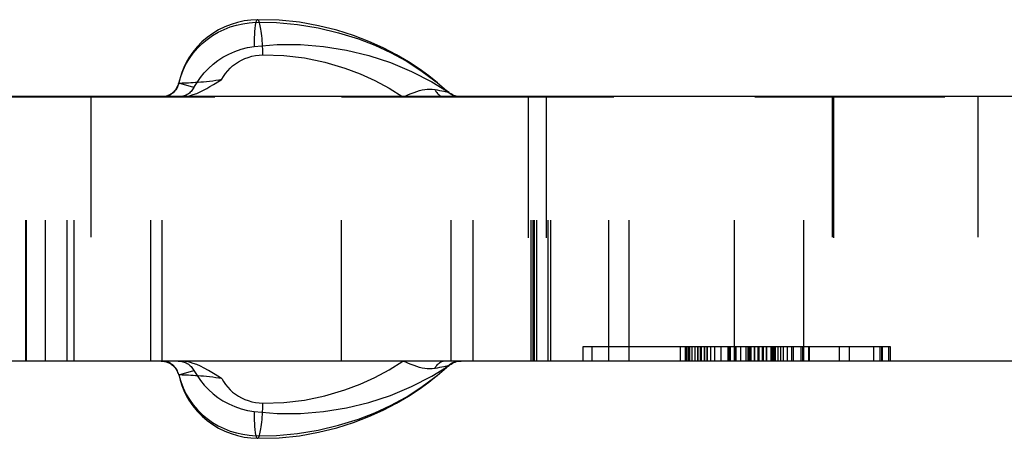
# Model space of a CAD drawing. Header units: inches. Extents: x 3 to 289, y 4 to 291.
# Tile 577 of 634: x 188.992 to 189.691, y 138.884 to 139.181. Entities that reach past the tile are written whole.
import ezdxf

# ---------------------------------------------------------------- set-up
doc = ezdxf.new("R2010")
doc.units = ezdxf.units.IN
doc.header["$LTSCALE"] = 0.5
doc.header["$MEASUREMENT"] = 0
doc.linetypes.add('HIDDEN', pattern=[0.225, 0.15, -0.075])
doc.layers.add('DBU', color=7, linetype='Continuous')

msp = doc.modelspace()

# ---------------------------------------------------------------- linework, layer by layer
at = {"layer": 'DBU', "color": 30, "linetype": 'Continuous'}
for p, q in [((189.1417, 139.17814), (189.13719, 139.17637)), ((189.14108, 139.17628), (189.1455, 139.17763)), ((189.14632, 139.17954), (189.1417, 139.17814)), ((189.1455, 139.17763), (189.15001, 139.17863)), ((189.15104, 139.18056), (189.14632, 139.17954)), ((189.15001, 139.17863), (189.15457, 139.17928)), ((189.1558, 139.18119), (189.15104, 139.18056)), ((189.15457, 139.17928), (189.15916, 139.17959)), ((189.16058, 139.18144), (189.1558, 139.18119)), ((189.17579, 139.18106), (189.16058, 139.18144)), ((189.19025, 139.17959), (189.17579, 139.18106)), ((189.2039, 139.17719), (189.19025, 139.17959)), ((189.12867, 139.17171), (189.12472, 139.16886)), ((189.12857, 139.17019), (189.13258, 139.17255)), ((189.13284, 139.17422), (189.12867, 139.17171)), ((189.13258, 139.17255), (189.13676, 139.17458)), ((189.13719, 139.17637), (189.13284, 139.17422)), ((189.13676, 139.17458), (189.14108, 139.17628)), ((189.21669, 139.17403), (189.2039, 139.17719)), ((189.22861, 139.17026), (189.21669, 139.17403)), ((189.12103, 139.16569), (189.11762, 139.1622)), ((189.11785, 139.16121), (189.12118, 139.1645)), ((189.12472, 139.16886), (189.12103, 139.16569)), ((189.12118, 139.1645), (189.12476, 139.1675)), ((189.12476, 139.1675), (189.12857, 139.17019)), ((189.15803, 139.16242), (189.17445, 139.16377)), ((189.17445, 139.16377), (189.19092, 139.1638)), ((189.19092, 139.1638), (189.20734, 139.16251)), ((189.23965, 139.16601), (189.22861, 139.17026)), ((189.24982, 139.16141), (189.23965, 139.16601)), ((189.11452, 139.15844), (189.11176, 139.15441)), ((189.11206, 139.15382), (189.1148, 139.15765)), ((189.11762, 139.1622), (189.11452, 139.15844)), ((189.1148, 139.15765), (189.11785, 139.16121)), ((189.13585, 139.15477), (189.14, 139.15703)), ((189.14, 139.15703), (189.14432, 139.15894)), ((189.14432, 139.15894), (189.14879, 139.16049)), ((189.14879, 139.16049), (189.15337, 139.16165)), ((189.15337, 139.16165), (189.15803, 139.16242)), ((189.20734, 139.16251), (189.2236, 139.15991)), ((189.2236, 139.15991), (189.2396, 139.15601)), ((189.25913, 139.15657), (189.24982, 139.16141)), ((189.26761, 139.15159), (189.25913, 139.15657)), ((189.10759, 139.14551), (189.10965, 139.14977)), ((189.10981, 139.15103), (189.1081, 139.14751)), ((189.10965, 139.14977), (189.11206, 139.15382)), ((189.11176, 139.15441), (189.10981, 139.15103)), ((189.12565, 139.14692), (189.12885, 139.14979)), ((189.12885, 139.14979), (189.13225, 139.15241)), ((189.13225, 139.15241), (189.13585, 139.15477)), ((189.2396, 139.15601), (189.25497, 139.15095)), ((189.25497, 139.15095), (189.26989, 139.14469)), ((189.27528, 139.14655), (189.26761, 139.15159)), ((189.10664, 139.14388), (189.10544, 139.14016)), ((189.1059, 139.14108), (189.10759, 139.14551)), ((189.1081, 139.14751), (189.10664, 139.14388)), ((189.11996, 139.14048), (189.12268, 139.14381)), ((189.12268, 139.14381), (189.12565, 139.14692)), ((189.26989, 139.14469), (189.28428, 139.13728)), ((189.28218, 139.14156), (189.27528, 139.14655)), ((189.10405, 139.13559), (189.10376, 139.13474)), ((189.10427, 139.13646), (189.10405, 139.13559)), ((189.10428, 139.13646), (189.10427, 139.13646)), ((189.10439, 139.13648), (189.10428, 139.13646)), ((189.1046, 139.1365), (189.10439, 139.13648)), ((189.10544, 139.14016), (189.1045, 139.13635)), ((189.1046, 139.1365), (189.1059, 139.14108)), ((189.11531, 139.13325), (189.11749, 139.13696)), ((189.11749, 139.13696), (189.11996, 139.14048)), ((189.2869, 139.13785), (189.28218, 139.14156)), ((189.28428, 139.13728), (189.2948, 139.1309)), ((189.28834, 139.13667), (189.2869, 139.13785)), ((189.28816, 139.13682), (189.29312, 139.13259)), ((189.0987, 139.12853), (189.09832, 139.1283)), ((189.0991, 139.12879), (189.0987, 139.12853)), ((189.0995, 139.12908), (189.0991, 139.12879)), ((189.09991, 139.12939), (189.0995, 139.12908)), ((189.10032, 139.12974), (189.09991, 139.12939)), ((189.10073, 139.13012), (189.10032, 139.12974)), ((189.10114, 139.13053), (189.10073, 139.13012)), ((189.10164, 139.1311), (189.10114, 139.13053)), ((189.10214, 139.13173), (189.10164, 139.1311)), ((189.1026, 139.13241), (189.10214, 139.13173)), ((189.10303, 139.13314), (189.1026, 139.13241)), ((189.10342, 139.13392), (189.10303, 139.13314)), ((189.10376, 139.13474), (189.10342, 139.13392)), ((189.11134, 139.12886), (189.1106, 139.12839)), ((189.11204, 139.12937), (189.11134, 139.12886)), ((189.11269, 139.12992), (189.11204, 139.12937)), ((189.1133, 139.13051), (189.11269, 139.12992)), ((189.11387, 139.13114), (189.1133, 139.13051)), ((189.11439, 139.1318), (189.11387, 139.13114)), ((189.11487, 139.13251), (189.11439, 139.1318)), ((189.11531, 139.13325), (189.11487, 139.13251)), ((189.29312, 139.13259), (189.29461, 139.13126)), ((189.29649, 139.12979), (189.29458, 139.13128)), ((189.2948, 139.1309), (189.29647, 139.1298)), ((189.29647, 139.1298), (189.29804, 139.12875)), ((189.29896, 139.12819), (189.29804, 139.12875)), ((188.97459, 139.12712), (189.80605, 139.12712)), ((189.09576, 139.12714), (189.09569, 139.12711)), ((189.09609, 139.12725), (189.09576, 139.12714)), ((189.09645, 139.12739), (189.09609, 139.12725)), ((189.09683, 139.12755), (189.09645, 139.12739)), ((189.09724, 139.12773), (189.09683, 139.12755)), ((189.09759, 139.1279), (189.09724, 139.12773)), ((189.09795, 139.12809), (189.09759, 139.1279)), ((189.09832, 139.1283), (189.09795, 139.12809)), ((189.10828, 139.12731), (189.10766, 139.12711)), ((189.10907, 139.12761), (189.10828, 139.12731)), ((189.10985, 139.12797), (189.10907, 139.12761)), ((189.1106, 139.12839), (189.10985, 139.12797)), ((189.29994, 139.1277), (189.29896, 139.12819)), ((189.30095, 139.1273), (189.29994, 139.1277)), ((189.30156, 139.12711), (189.30095, 139.1273)), ((189.80605, 138.93912), (188.97459, 138.93912)), ((189.09213, 138.93912), (189.0925, 138.93911)), ((189.0925, 138.93911), (189.09295, 138.93909)), ((189.09295, 138.93909), (189.09344, 138.93904)), ((189.09344, 138.93904), (189.09395, 138.93897)), ((189.09395, 138.93897), (189.09449, 138.93888)), ((189.09449, 138.93888), (189.09506, 138.93875)), ((189.09506, 138.93875), (189.09565, 138.93859)), ((189.09565, 138.93859), (189.09626, 138.93839)), ((189.09626, 138.93839), (189.09688, 138.93814)), ((189.09688, 138.93814), (189.09752, 138.93785)), ((189.09752, 138.93785), (189.09818, 138.93751)), ((189.09818, 138.93751), (189.09883, 138.93712)), ((189.09883, 138.93712), (189.09949, 138.93666)), ((189.09949, 138.93666), (189.10014, 138.93615)), ((189.10014, 138.93615), (189.10076, 138.93558)), ((189.10076, 138.93558), (189.10136, 138.93496)), ((189.10136, 138.93496), (189.10193, 138.93427)), ((189.10193, 138.93427), (189.10246, 138.93354)), ((189.10246, 138.93354), (189.10294, 138.93276)), ((189.10294, 138.93276), (189.10336, 138.93194)), ((189.10407, 138.93912), (189.10494, 138.93909)), ((189.10494, 138.93909), (189.10579, 138.93901)), ((189.10579, 138.93901), (189.10663, 138.93887)), ((189.10663, 138.93887), (189.10745, 138.93867)), ((189.10745, 138.93867), (189.10826, 138.93842)), ((189.10826, 138.93842), (189.10906, 138.93812)), ((189.10906, 138.93812), (189.10984, 138.93776)), ((189.10984, 138.93776), (189.1106, 138.93734)), ((189.1106, 138.93734), (189.11134, 138.93688)), ((189.11134, 138.93688), (189.11203, 138.93637)), ((189.11203, 138.93637), (189.11269, 138.93583)), ((189.11269, 138.93583), (189.11329, 138.93524)), ((189.11329, 138.93524), (189.11386, 138.93461)), ((189.11386, 138.93461), (189.11439, 138.93394)), ((189.11439, 138.93394), (189.11487, 138.93323)), ((189.11487, 138.93323), (189.11531, 138.93248)), ((189.28428, 138.92846), (189.2948, 138.93484)), ((189.28816, 138.92892), (189.29312, 138.93314)), ((189.29312, 138.93314), (189.29461, 138.93448)), ((189.29458, 138.93445), (189.29649, 138.93595)), ((189.2948, 138.93484), (189.29647, 138.93593)), ((189.29647, 138.93593), (189.29804, 138.93698)), ((189.29804, 138.93698), (189.29892, 138.93752)), ((189.29892, 138.93752), (189.29985, 138.93799)), ((189.29985, 138.93799), (189.30081, 138.93838)), ((189.30081, 138.93838), (189.3018, 138.93869)), ((189.3018, 138.93869), (189.30286, 138.93893)), ((189.30286, 138.93893), (189.30394, 138.93907)), ((189.30394, 138.93907), (189.30502, 138.93912)), ((189.10336, 138.93194), (189.10373, 138.93108)), ((189.10373, 138.93108), (189.10403, 138.93019)), ((189.10403, 138.93019), (189.10427, 138.92927)), ((189.10428, 138.92928), (189.10427, 138.92927)), ((189.10427, 138.92927), (189.10428, 138.92927)), ((189.10438, 138.92928), (189.10428, 138.92928)), ((189.10428, 138.92927), (189.10439, 138.92925)), ((189.10452, 138.92929), (189.10438, 138.92928)), ((189.10439, 138.92925), (189.1046, 138.92923)), ((189.10451, 138.92934), (189.10545, 138.92554)), ((189.11531, 138.93248), (189.11749, 138.92878)), ((189.11749, 138.92878), (189.11996, 138.92525)), ((189.26989, 138.92104), (189.28428, 138.92846)), ((189.28218, 138.92417), (189.28629, 138.92739)), ((189.28629, 138.92739), (189.28834, 138.92907)), ((189.10545, 138.92554), (189.10665, 138.92182)), ((189.10665, 138.92182), (189.10811, 138.91819)), ((189.11996, 138.92525), (189.12268, 138.92192)), ((189.12268, 138.92192), (189.12565, 138.91881)), ((189.12565, 138.91881), (189.12885, 138.91594)), ((189.25497, 138.91478), (189.26989, 138.92104)), ((189.26761, 138.91415), (189.27528, 138.91918)), ((189.27528, 138.91918), (189.28218, 138.92417)), ((189.10811, 138.91819), (189.10982, 138.91468)), ((189.10982, 138.91468), (189.11177, 138.91129)), ((189.12885, 138.91594), (189.13225, 138.91332)), ((189.13225, 138.91332), (189.13585, 138.91096)), ((189.2396, 138.90972), (189.25497, 138.91478)), ((189.25913, 138.90917), (189.26761, 138.91415)), ((189.11177, 138.91129), (189.11454, 138.90727)), ((189.11454, 138.90727), (189.11764, 138.9035)), ((189.13585, 138.91096), (189.14, 138.9087)), ((189.14, 138.9087), (189.14432, 138.90679)), ((189.14432, 138.90679), (189.14879, 138.90525)), ((189.14879, 138.90525), (189.15337, 138.90409)), ((189.20734, 138.90322), (189.2236, 138.90582)), ((189.2236, 138.90582), (189.2396, 138.90972)), ((189.24982, 138.90432), (189.25913, 138.90917)), ((189.11764, 138.9035), (189.12105, 138.90002)), ((189.12105, 138.90002), (189.12474, 138.89684)), ((189.15337, 138.90409), (189.15803, 138.90331)), ((189.15803, 138.90331), (189.17445, 138.90196)), ((189.17445, 138.90196), (189.19092, 138.90193)), ((189.19092, 138.90193), (189.20734, 138.90322)), ((189.22861, 138.89547), (189.23965, 138.89972)), ((189.23965, 138.89972), (189.24982, 138.90432)), ((189.12474, 138.89684), (189.12869, 138.89399)), ((189.12869, 138.89399), (189.13285, 138.89149)), ((189.13285, 138.89149), (189.1372, 138.88935)), ((189.2039, 138.88854), (189.2167, 138.8917)), ((189.2167, 138.8917), (189.22861, 138.89547)), ((189.1372, 138.88935), (189.14171, 138.88758)), ((189.14171, 138.88758), (189.14633, 138.88618)), ((189.14633, 138.88618), (189.15104, 138.88517)), ((189.15104, 138.88517), (189.1558, 138.88454)), ((189.1558, 138.88454), (189.16058, 138.88429)), ((189.16058, 138.88429), (189.17579, 138.88467)), ((189.17579, 138.88467), (189.19025, 138.88614)), ((189.19025, 138.88614), (189.2039, 138.88854))]:
    msp.add_line(p, q, dxfattribs=at)
at = {"layer": 'DBU', "color": 4, "linetype": 'Continuous'}
for p, q in [((189.15941, 139.18029), (189.15916, 139.17959)), ((189.15916, 139.17959), (189.174, 139.17937)), ((189.15968, 139.18082), (189.15941, 139.18029)), ((189.15995, 139.1812), (189.15968, 139.18082)), ((189.16023, 139.18141), (189.15995, 139.1812)), ((189.16052, 139.18145), (189.16023, 139.18141)), ((189.16058, 139.18144), (189.16052, 139.18145)), ((189.174, 139.17937), (189.18879, 139.17806)), ((189.18879, 139.17806), (189.20345, 139.17567)), ((189.20345, 139.17567), (189.21792, 139.17224)), ((189.21792, 139.17224), (189.23212, 139.16777)), ((189.23212, 139.16777), (189.24369, 139.16326)), ((189.24369, 139.16326), (189.25499, 139.15806)), ((189.25499, 139.15806), (189.26594, 139.15214)), ((189.26594, 139.15214), (189.27648, 139.1455)), ((189.27648, 139.1455), (189.28653, 139.13812)), ((189.10427, 139.13646), (189.10428, 139.13645)), ((189.10428, 139.13645), (189.10438, 139.13645)), ((189.1046, 139.1365), (189.10434, 139.13547)), ((189.10438, 139.13645), (189.10452, 139.13645)), ((189.11531, 139.13325), (189.1046, 139.1365)), ((189.28653, 139.13812), (189.28816, 139.13682)), ((189.09945, 139.12877), (189.09856, 139.12821)), ((189.1003, 139.1294), (189.09945, 139.12877)), ((189.10108, 139.1301), (189.1003, 139.1294)), ((189.10181, 139.13087), (189.10108, 139.1301)), ((189.10246, 139.13169), (189.10181, 139.13087)), ((189.10305, 139.13257), (189.10246, 139.13169)), ((189.10356, 139.1335), (189.10305, 139.13257)), ((189.10399, 139.13447), (189.10356, 139.1335)), ((189.10434, 139.13547), (189.10399, 139.13447)), ((189.09665, 139.12733), (189.09596, 139.12711)), ((189.09763, 139.12773), (189.09665, 139.12733)), ((189.09856, 139.12821), (189.09763, 139.12773)), ((189.09359, 138.93907), (189.09254, 138.93912)), ((189.09463, 138.93894), (189.09359, 138.93907)), ((189.09565, 138.93871), (189.09463, 138.93894)), ((189.09665, 138.9384), (189.09565, 138.93871)), ((189.09763, 138.938), (189.09665, 138.9384)), ((189.09856, 138.93752), (189.09763, 138.938)), ((189.09945, 138.93697), (189.09856, 138.93752)), ((189.1003, 138.93633), (189.09945, 138.93697)), ((189.10108, 138.93563), (189.1003, 138.93633)), ((189.10181, 138.93486), (189.10108, 138.93563)), ((189.10246, 138.93404), (189.10181, 138.93486)), ((189.10305, 138.93316), (189.10246, 138.93404)), ((189.10356, 138.93223), (189.10305, 138.93316)), ((189.10399, 138.93126), (189.10356, 138.93223)), ((189.10434, 138.93026), (189.10399, 138.93126)), ((189.1046, 138.92923), (189.10434, 138.93026)), ((189.1046, 138.92923), (189.11531, 138.93248)), ((189.1046, 138.92923), (189.1059, 138.92465)), ((189.27648, 138.92023), (189.28653, 138.92761)), ((189.28653, 138.92761), (189.28816, 138.92892)), ((189.1059, 138.92465), (189.10759, 138.92022)), ((189.10759, 138.92022), (189.10965, 138.91596)), ((189.26594, 138.91359), (189.27648, 138.92023)), ((189.10965, 138.91596), (189.11207, 138.9119)), ((189.11207, 138.9119), (189.11481, 138.90808)), ((189.25499, 138.90768), (189.26594, 138.91359)), ((189.11481, 138.90808), (189.11786, 138.90451)), ((189.2437, 138.90247), (189.25499, 138.90768)), ((189.11786, 138.90451), (189.12119, 138.90122)), ((189.12119, 138.90122), (189.12478, 138.89823)), ((189.12478, 138.89823), (189.12859, 138.89554)), ((189.21792, 138.8935), (189.23212, 138.89797)), ((189.23212, 138.89797), (189.2437, 138.90247)), ((189.12859, 138.89554), (189.13259, 138.89318)), ((189.13259, 138.89318), (189.13677, 138.89114)), ((189.13677, 138.89114), (189.14108, 138.88945)), ((189.20345, 138.89006), (189.21792, 138.8935)), ((189.14108, 138.88945), (189.1455, 138.8881)), ((189.1455, 138.8881), (189.15001, 138.8871)), ((189.15001, 138.8871), (189.15457, 138.88645)), ((189.15457, 138.88645), (189.15916, 138.88614)), ((189.15916, 138.88614), (189.17399, 138.88636)), ((189.15916, 138.88614), (189.15941, 138.88545)), ((189.15941, 138.88545), (189.15968, 138.88491)), ((189.15968, 138.88491), (189.15995, 138.88453)), ((189.15995, 138.88453), (189.16023, 138.88432)), ((189.16023, 138.88432), (189.16052, 138.88428)), ((189.16052, 138.88428), (189.16058, 138.88429)), ((189.17399, 138.88636), (189.18879, 138.88767)), ((189.18879, 138.88767), (189.20345, 138.89006))]:
    msp.add_line(p, q, dxfattribs=at)
at = {"layer": 'DBU', "color": 254, "linetype": 'HIDDEN'}
for p, q in [((189.1608, 139.18133), (189.16058, 139.18144)), ((189.16109, 139.18104), (189.1608, 139.18133)), ((189.16137, 139.18059), (189.16109, 139.18104)), ((189.16165, 139.17997), (189.16137, 139.18059)), ((189.16193, 139.1792), (189.16165, 139.17997)), ((189.16219, 139.17828), (189.16193, 139.1792)), ((189.16245, 139.17721), (189.16219, 139.17828)), ((189.1627, 139.17601), (189.16245, 139.17721)), ((189.16293, 139.17467), (189.1627, 139.17601)), ((189.16315, 139.17322), (189.16293, 139.17467)), ((189.16336, 139.17165), (189.16315, 139.17322)), ((189.16354, 139.16998), (189.16336, 139.17165)), ((189.16371, 139.16822), (189.16354, 139.16998)), ((189.16386, 139.16638), (189.16371, 139.16822)), ((189.16399, 139.16448), (189.16386, 139.16638)), ((189.1641, 139.16252), (189.16399, 139.16448)), ((189.16419, 139.16052), (189.1641, 139.16252)), ((189.16425, 139.1585), (189.16419, 139.16052)), ((189.1643, 139.15646), (189.16425, 139.1585)), ((189.14281, 139.14861), (189.14478, 139.15013)), ((189.14478, 139.15013), (189.14686, 139.1515)), ((189.14686, 139.1515), (189.14905, 139.15272)), ((189.14905, 139.15272), (189.15143, 139.15382)), ((189.15143, 139.15382), (189.1539, 139.15473)), ((189.1539, 139.15473), (189.15644, 139.15546)), ((189.15644, 139.15546), (189.15903, 139.15599)), ((189.15903, 139.15599), (189.16165, 139.15632)), ((189.16165, 139.15632), (189.1643, 139.15646)), ((189.1643, 139.15646), (189.17909, 139.15603)), ((189.17909, 139.15603), (189.19379, 139.15431)), ((189.19379, 139.15431), (189.20829, 139.15133)), ((189.20829, 139.15133), (189.22247, 139.14714)), ((189.13633, 139.14123), (189.13772, 139.14324)), ((189.13772, 139.14324), (189.13928, 139.14515)), ((189.13928, 139.14515), (189.14098, 139.14695)), ((189.14098, 139.14695), (189.14281, 139.14861)), ((189.22247, 139.14714), (189.23331, 139.14303)), ((189.23331, 139.14303), (189.24383, 139.13821)), ((189.10452, 139.13645), (189.10459, 139.13645)), ((189.10459, 139.13645), (189.10489, 139.13645)), ((189.10489, 139.13645), (189.1053, 139.13646)), ((189.1053, 139.13646), (189.10581, 139.13647)), ((189.10581, 139.13647), (189.10642, 139.13649)), ((189.10642, 139.13649), (189.10712, 139.13652)), ((189.10712, 139.13652), (189.10791, 139.13655)), ((189.10791, 139.13655), (189.10879, 139.13658)), ((189.10879, 139.13658), (189.11009, 139.13664)), ((189.11009, 139.13664), (189.11153, 139.13671)), ((189.11153, 139.13671), (189.11309, 139.13679)), ((189.11309, 139.13679), (189.11475, 139.13688)), ((189.11475, 139.13688), (189.11651, 139.13699)), ((189.11651, 139.13699), (189.11835, 139.13711)), ((189.11835, 139.13711), (189.12024, 139.13725)), ((189.12024, 139.13725), (189.12217, 139.13741)), ((189.12217, 139.13741), (189.12412, 139.13759)), ((189.12412, 139.13759), (189.12645, 139.13784)), ((189.12645, 139.13784), (189.12874, 139.13812)), ((189.12874, 139.13812), (189.13096, 139.13842)), ((189.1292, 139.13551), (189.13348, 139.13813)), ((189.13096, 139.13842), (189.13309, 139.13876)), ((189.13309, 139.13876), (189.1351, 139.13912)), ((189.13348, 139.13813), (189.13462, 139.13883)), ((189.13462, 139.13883), (189.13494, 139.13902)), ((189.13494, 139.13902), (189.13504, 139.13908)), ((189.13504, 139.13908), (189.1351, 139.13912)), ((189.1351, 139.13912), (189.13633, 139.14123)), ((189.24383, 139.13821), (189.25397, 139.13274)), ((189.1148, 139.12825), (189.11725, 139.12916)), ((189.11725, 139.12916), (189.11984, 139.13031)), ((189.11984, 139.13031), (189.12257, 139.13168)), ((189.12257, 139.13168), (189.12447, 139.13272)), ((189.12447, 139.13272), (189.12667, 139.134)), ((189.12667, 139.134), (189.1292, 139.13551)), ((189.25397, 139.13274), (189.26367, 139.12662)), ((189.26771, 139.12828), (189.2697, 139.12909)), ((189.2697, 139.12909), (189.27166, 139.12985)), ((189.27166, 139.12985), (189.2736, 139.13053)), ((189.2736, 139.13053), (189.27551, 139.13112)), ((189.27551, 139.13112), (189.27739, 139.1316)), ((189.27739, 139.1316), (189.27925, 139.13195)), ((189.27925, 139.13195), (189.28107, 139.13217)), ((189.28107, 139.13217), (189.28286, 139.13224)), ((189.28286, 139.13224), (189.28462, 139.13215)), ((189.28462, 139.13215), (189.28635, 139.13191)), ((189.28635, 139.13191), (189.28814, 139.13159)), ((189.28635, 139.13191), (189.28677, 139.13112)), ((189.28677, 139.13112), (189.28723, 139.13038)), ((189.28723, 139.13038), (189.28772, 139.1297)), ((189.28772, 139.1297), (189.28825, 139.12907)), ((189.28814, 139.13159), (189.28983, 139.13127)), ((189.28825, 139.12907), (189.28882, 139.12851)), ((189.28983, 139.13127), (189.29141, 139.13097)), ((189.29141, 139.13097), (189.29282, 139.1307)), ((189.29282, 139.1307), (189.29366, 139.13053)), ((189.29366, 139.13053), (189.29439, 139.13038)), ((189.29439, 139.13038), (189.29501, 139.13025)), ((189.29501, 139.13025), (189.29538, 139.13016)), ((189.29538, 139.13016), (189.29567, 139.13009)), ((189.29567, 139.13009), (189.29588, 139.13003)), ((189.29588, 139.13003), (189.29599, 139.12998)), ((188.986, 139.12662), (188.99601, 139.12662)), ((188.99601, 138.93912), (188.99601, 139.12662)), ((188.99601, 139.12662), (189.03023, 139.12662)), ((188.99631, 138.93912), (188.99631, 139.12712)), ((189.00979, 138.93912), (189.00979, 139.12712)), ((189.00979, 138.93912), (189.00979, 139.12662)), ((189.02525, 138.93912), (189.02525, 139.12712)), ((189.02525, 138.93912), (189.02525, 139.12662)), ((189.03023, 138.93912), (189.03023, 139.12662)), ((189.03023, 139.12662), (189.22013, 139.12662)), ((189.04209, 139.12712), (189.04209, 138.93912)), ((189.0846, 138.93912), (189.0846, 139.12712)), ((189.0846, 138.93912), (189.0846, 139.12662)), ((189.09359, 139.12666), (189.09254, 139.12662)), ((189.09277, 138.93912), (189.09277, 139.12712)), ((189.09277, 138.93912), (189.09277, 139.12662)), ((189.09463, 139.1268), (189.09359, 139.12666)), ((189.09428, 139.1267), (189.09424, 139.12667)), ((189.09424, 139.12667), (189.09425, 139.12665)), ((189.09424, 139.12667), (189.09424, 139.12667)), ((189.09425, 139.12665), (189.09433, 139.12664)), ((189.09438, 139.12673), (189.09428, 139.1267)), ((189.09433, 139.12664), (189.09454, 139.12663)), ((189.09454, 139.12677), (189.09438, 139.12673)), ((189.09476, 139.12683), (189.09454, 139.12677)), ((189.09454, 139.12663), (189.09488, 139.12662)), ((189.09565, 139.12702), (189.09463, 139.1268)), ((189.09496, 139.12689), (189.09476, 139.12683)), ((189.09488, 139.12662), (189.09532, 139.12662)), ((189.0952, 139.12696), (189.09496, 139.12689)), ((189.09547, 139.12704), (189.0952, 139.12696)), ((189.09532, 139.12662), (189.09587, 139.12662)), ((189.09569, 139.12711), (189.09547, 139.12704)), ((189.09596, 139.12711), (189.09565, 139.12702)), ((189.09587, 139.12662), (189.09675, 139.12662)), ((189.09675, 139.12662), (189.09773, 139.12662)), ((189.10495, 139.12664), (189.10407, 139.12662)), ((189.1058, 139.12673), (189.10495, 139.12664)), ((189.10561, 139.12662), (189.10735, 139.12668)), ((189.10665, 139.12687), (189.1058, 139.12673)), ((189.10747, 139.12706), (189.10665, 139.12687)), ((189.10735, 139.12668), (189.10915, 139.12688)), ((189.10766, 139.12711), (189.10747, 139.12706)), ((189.10915, 139.12688), (189.11099, 139.1272)), ((189.11099, 139.1272), (189.11287, 139.12766)), ((189.11287, 139.12766), (189.1148, 139.12825)), ((189.22013, 138.93912), (189.22013, 139.12662)), ((189.22013, 139.12662), (189.31362, 139.12662)), ((189.26367, 139.12662), (189.2657, 139.12745)), ((189.2657, 139.12745), (189.26771, 139.12828)), ((189.28882, 139.12851), (189.28941, 139.12802)), ((189.28941, 139.12802), (189.29003, 139.1276)), ((189.29003, 139.1276), (189.29067, 139.12725)), ((189.29067, 139.12725), (189.29133, 139.12697)), ((189.29133, 139.12697), (189.292, 139.12677)), ((189.292, 139.12677), (189.29234, 139.12671)), ((189.29812, 138.93912), (189.29812, 139.12712)), ((189.29812, 138.93912), (189.29812, 139.12662)), ((189.30194, 139.127), (189.30156, 139.12711)), ((189.30296, 139.12679), (189.30194, 139.127)), ((189.30399, 139.12666), (189.30296, 139.12679)), ((189.30502, 139.12662), (189.30399, 139.12666)), ((189.31362, 138.93912), (189.31362, 139.12662)), ((189.31362, 139.12662), (189.54856, 139.12662)), ((189.35269, 139.12712), (189.35269, 138.93912)), ((189.35269, 139.12662), (189.35269, 138.93912)), ((189.35491, 138.93912), (189.35491, 139.12712)), ((189.35491, 138.93912), (189.35491, 139.12662)), ((189.35631, 138.93912), (189.35631, 139.12712)), ((189.35631, 138.93912), (189.35631, 139.12662)), ((189.35709, 138.93912), (189.35709, 139.12712)), ((189.35891, 138.93912), (189.35891, 139.12712)), ((189.35891, 138.93912), (189.35891, 139.12662)), ((189.36551, 139.12662), (189.36551, 138.93912)), ((189.36688, 138.93912), (189.36688, 139.12662)), ((189.36872, 138.93912), (189.36872, 139.12662)), ((189.40996, 138.93912), (189.40996, 139.12662)), ((189.42436, 138.93912), (189.42436, 139.12712)), ((189.4993, 138.93912), (189.4993, 139.12662)), ((189.54856, 138.93912), (189.54856, 139.12662)), ((189.54856, 139.12662), (189.6909, 139.12662)), ((189.56859, 139.12712), (189.56859, 138.93912)), ((189.56959, 139.12662), (189.56959, 138.93912)), ((189.67209, 139.12712), (189.67209, 138.93912)), ((189.39163, 138.94912), (189.39163, 138.93912)), ((189.46449, 138.94912), (189.39163, 138.94912)), ((189.39788, 138.94912), (189.39788, 138.93912)), ((189.46095, 138.93912), (189.46095, 138.94912)), ((189.55215, 138.94912), (189.46449, 138.94912)), ((189.46449, 138.93912), (189.46449, 138.94912)), ((189.46532, 138.93912), (189.46532, 138.94912)), ((189.46659, 138.93912), (189.46659, 138.94912)), ((189.46693, 138.93912), (189.46693, 138.94912)), ((189.46764, 138.93912), (189.46764, 138.94912)), ((189.46918, 138.93912), (189.46918, 138.94912)), ((189.46926, 138.93912), (189.46926, 138.94912)), ((189.47134, 138.93912), (189.47134, 138.94912)), ((189.47322, 138.94912), (189.47322, 138.93912)), ((189.47323, 138.93912), (189.47323, 138.94912)), ((189.47508, 138.93912), (189.47508, 138.94912)), ((189.47542, 138.93912), (189.47542, 138.94912)), ((189.47573, 138.93912), (189.47573, 138.94912)), ((189.47804, 138.93912), (189.47804, 138.94912)), ((189.47814, 138.93912), (189.47814, 138.94912)), ((189.47988, 138.93912), (189.47988, 138.94912)), ((189.47992, 138.94912), (189.47992, 138.93912)), ((189.48247, 138.93912), (189.48247, 138.94912)), ((189.48533, 138.93912), (189.48533, 138.94912)), ((189.48979, 138.93912), (189.48979, 138.94912)), ((189.49467, 138.93912), (189.49467, 138.94912)), ((189.4956, 138.93912), (189.4956, 138.94912)), ((189.49622, 138.93912), (189.49622, 138.94912)), ((189.49648, 138.93912), (189.49648, 138.94912)), ((189.50012, 138.93912), (189.50012, 138.94912)), ((189.50044, 138.93912), (189.50044, 138.94912)), ((189.5037, 138.93912), (189.5037, 138.94912)), ((189.50762, 138.93912), (189.50762, 138.94912)), ((189.50889, 138.93912), (189.50889, 138.94912)), ((189.50927, 138.93912), (189.50927, 138.94912)), ((189.50973, 138.93912), (189.50973, 138.94912)), ((189.51014, 138.93912), (189.51014, 138.94912)), ((189.51041, 138.93912), (189.51041, 138.94912)), ((189.51109, 138.93912), (189.51109, 138.94912)), ((189.51341, 138.93912), (189.51341, 138.94912)), ((189.51371, 138.93912), (189.51371, 138.94912)), ((189.516, 138.93912), (189.516, 138.94912)), ((189.51686, 138.93912), (189.51686, 138.94912)), ((189.51922, 138.93912), (189.51922, 138.94912)), ((189.5195, 138.93912), (189.5195, 138.94912)), ((189.51986, 138.93912), (189.51986, 138.94912)), ((189.52196, 138.93912), (189.52196, 138.94912)), ((189.52222, 138.93912), (189.52222, 138.94912)), ((189.52534, 138.93912), (189.52534, 138.94912)), ((189.52601, 138.93912), (189.52601, 138.94912)), ((189.52685, 138.93912), (189.52685, 138.94912)), ((189.52792, 138.93912), (189.52792, 138.94912)), ((189.52841, 138.93912), (189.52841, 138.94912)), ((189.53035, 138.93912), (189.53035, 138.94912)), ((189.53213, 138.93912), (189.53213, 138.94912)), ((189.53411, 138.93912), (189.53411, 138.94912)), ((189.53688, 138.93912), (189.53688, 138.94912)), ((189.54, 138.93912), (189.54, 138.94912)), ((189.54112, 138.93912), (189.54112, 138.94912)), ((189.54657, 138.93912), (189.54657, 138.94912)), ((189.54775, 138.93912), (189.54775, 138.94912)), ((189.60443, 138.94912), (189.55215, 138.94912)), ((189.55215, 138.93912), (189.55215, 138.94912)), ((189.55248, 138.93912), (189.55248, 138.94912)), ((189.57384, 138.93912), (189.57384, 138.94912)), ((189.58087, 138.93912), (189.58087, 138.94912)), ((189.59819, 138.93912), (189.59819, 138.94912)), ((189.60265, 138.93912), (189.60265, 138.94912)), ((189.60381, 138.93912), (189.60381, 138.94912)), ((189.60443, 138.93912), (189.60443, 138.94912)), ((189.60885, 138.94912), (189.60443, 138.94912)), ((189.61006, 138.94912), (189.60885, 138.94912)), ((189.60885, 138.93912), (189.60885, 138.94912)), ((189.61006, 138.93912), (189.61006, 138.94912)), ((189.10736, 138.93905), (189.10561, 138.93912)), ((189.10916, 138.93885), (189.10736, 138.93905)), ((189.11099, 138.93853), (189.10916, 138.93885)), ((189.11288, 138.93807), (189.11099, 138.93853)), ((189.1148, 138.93748), (189.11288, 138.93807)), ((189.11727, 138.93656), (189.1148, 138.93748)), ((189.11986, 138.93542), (189.11727, 138.93656)), ((189.12257, 138.93406), (189.11986, 138.93542)), ((189.12555, 138.9324), (189.12257, 138.93406)), ((189.24383, 138.92752), (189.25398, 138.933)), ((189.25398, 138.933), (189.26367, 138.93912)), ((189.2657, 138.93829), (189.26367, 138.93912)), ((189.26771, 138.93745), (189.2657, 138.93829)), ((189.2697, 138.93664), (189.26771, 138.93745)), ((189.27166, 138.93588), (189.2697, 138.93664)), ((189.2736, 138.9352), (189.27166, 138.93588)), ((189.27551, 138.93461), (189.2736, 138.9352)), ((189.27739, 138.93413), (189.27551, 138.93461)), ((189.27925, 138.93378), (189.27739, 138.93413)), ((189.28107, 138.93356), (189.27925, 138.93378)), ((189.28286, 138.9335), (189.28107, 138.93356)), ((189.28462, 138.93358), (189.28286, 138.9335)), ((189.28635, 138.93382), (189.28462, 138.93358)), ((189.28635, 138.93382), (189.28677, 138.93461)), ((189.28814, 138.93415), (189.28635, 138.93382)), ((189.28677, 138.93461), (189.28723, 138.93535)), ((189.28723, 138.93535), (189.28772, 138.93603)), ((189.28772, 138.93603), (189.28825, 138.93666)), ((189.28983, 138.93446), (189.28814, 138.93415)), ((189.28825, 138.93666), (189.28882, 138.93722)), ((189.28882, 138.93722), (189.28941, 138.93771)), ((189.28941, 138.93771), (189.29003, 138.93814)), ((189.29141, 138.93476), (189.28983, 138.93446)), ((189.29003, 138.93814), (189.29067, 138.93849)), ((189.29067, 138.93849), (189.29133, 138.93876)), ((189.29133, 138.93876), (189.292, 138.93896)), ((189.29282, 138.93503), (189.29141, 138.93476)), ((189.292, 138.93896), (189.29234, 138.93903)), ((189.29366, 138.9352), (189.29282, 138.93503)), ((189.29439, 138.93535), (189.29366, 138.9352)), ((189.29501, 138.93548), (189.29439, 138.93535)), ((189.29538, 138.93557), (189.29501, 138.93548)), ((189.29567, 138.93565), (189.29538, 138.93557)), ((189.29588, 138.93571), (189.29567, 138.93565)), ((189.29599, 138.93575), (189.29588, 138.93571)), ((189.29804, 138.93698), (189.29599, 138.93575)), ((189.10459, 138.92929), (189.10452, 138.92929)), ((189.10489, 138.92928), (189.10459, 138.92929)), ((189.1053, 138.92927), (189.10489, 138.92928)), ((189.10581, 138.92926), (189.1053, 138.92927)), ((189.10642, 138.92924), (189.10581, 138.92926)), ((189.10712, 138.92921), (189.10642, 138.92924)), ((189.10791, 138.92919), (189.10712, 138.92921)), ((189.10879, 138.92915), (189.10791, 138.92919)), ((189.11009, 138.92909), (189.10879, 138.92915)), ((189.11153, 138.92903), (189.11009, 138.92909)), ((189.11309, 138.92895), (189.11153, 138.92903)), ((189.11475, 138.92885), (189.11309, 138.92895)), ((189.11651, 138.92874), (189.11475, 138.92885)), ((189.11835, 138.92862), (189.11651, 138.92874)), ((189.12024, 138.92848), (189.11835, 138.92862)), ((189.12217, 138.92832), (189.12024, 138.92848)), ((189.12412, 138.92814), (189.12217, 138.92832)), ((189.12645, 138.92789), (189.12412, 138.92814)), ((189.1292, 138.93022), (189.12555, 138.9324)), ((189.12874, 138.92762), (189.12645, 138.92789)), ((189.13096, 138.92731), (189.12874, 138.92762)), ((189.13345, 138.92762), (189.1292, 138.93022)), ((189.13309, 138.92698), (189.13096, 138.92731)), ((189.1351, 138.92662), (189.13309, 138.92698)), ((189.13493, 138.92672), (189.13345, 138.92762)), ((189.1351, 138.92662), (189.13493, 138.92672)), ((189.1351, 138.92662), (189.13633, 138.9245)), ((189.23331, 138.92271), (189.24383, 138.92752)), ((189.13633, 138.9245), (189.13772, 138.92249)), ((189.13772, 138.92249), (189.13928, 138.92058)), ((189.13928, 138.92058), (189.14098, 138.91879)), ((189.14098, 138.91879), (189.14281, 138.91712)), ((189.22247, 138.91859), (189.23331, 138.92271)), ((189.14281, 138.91712), (189.14478, 138.9156)), ((189.14478, 138.9156), (189.14686, 138.91423)), ((189.14686, 138.91423), (189.14905, 138.91301)), ((189.14905, 138.91301), (189.15143, 138.91191)), ((189.15143, 138.91191), (189.1539, 138.911)), ((189.19379, 138.91143), (189.20829, 138.9144)), ((189.20829, 138.9144), (189.22247, 138.91859)), ((189.1539, 138.911), (189.15644, 138.91027)), ((189.15644, 138.91027), (189.15903, 138.90974)), ((189.15903, 138.90974), (189.16165, 138.90941)), ((189.16165, 138.90941), (189.1643, 138.90927)), ((189.1641, 138.90321), (189.16419, 138.90521)), ((189.16419, 138.90521), (189.16425, 138.90723)), ((189.16425, 138.90723), (189.1643, 138.90927)), ((189.1643, 138.90927), (189.17909, 138.9097)), ((189.17909, 138.9097), (189.19379, 138.91143)), ((189.16371, 138.89751), (189.16386, 138.89935)), ((189.16386, 138.89935), (189.16399, 138.90125)), ((189.16399, 138.90125), (189.1641, 138.90321)), ((189.1627, 138.88972), (189.16293, 138.89106)), ((189.16293, 138.89106), (189.16315, 138.89251)), ((189.16315, 138.89251), (189.16336, 138.89408)), ((189.16336, 138.89408), (189.16354, 138.89575)), ((189.16354, 138.89575), (189.16371, 138.89751)), ((189.16058, 138.88429), (189.1608, 138.8844)), ((189.1608, 138.8844), (189.16109, 138.88469)), ((189.16109, 138.88469), (189.16137, 138.88515)), ((189.16137, 138.88515), (189.16165, 138.88576)), ((189.16165, 138.88576), (189.16193, 138.88653)), ((189.16193, 138.88653), (189.16219, 138.88745)), ((189.16219, 138.88745), (189.16245, 138.88852)), ((189.16245, 138.88852), (189.1627, 138.88972))]:
    msp.add_line(p, q, dxfattribs=at)
at = {"layer": 'DBU', "color": 4, "linetype": 'Continuous'}
for centre, start, end in [((189.26676, 139.1639), 171.7018, 180.77943), ((189.26676, 138.90183), 179.22057, 188.2982)]:
    msp.add_arc(centre, 0.10874, start, end, dxfattribs=at)
at = {"layer": 'DBU', "color": 254, "linetype": 'HIDDEN'}
for centre, radius, start, end in [((189.30539, 139.14336), 0.01635, 234.89765, 243.28213), ((189.30452, 138.92662), 0.0125, 100.76491, 133.05392), ((189.30452, 138.92662), 0.01249, 90.00003, 100.76531)]:
    msp.add_arc(centre, radius, start, end, dxfattribs=at)
at = {"layer": 'DBU', "color": 254, "linetype": 'HIDDEN', "extrusion": (0, 0, -1)}
for radius, start, end in [(0.0125, 280.76476, 313.05385), (0.01249, 269.99991, 280.76518)]:
    msp.add_arc((-189.30452, 139.13911), radius, start, end, dxfattribs=at)

doc.saveas('drawing.dxf')
